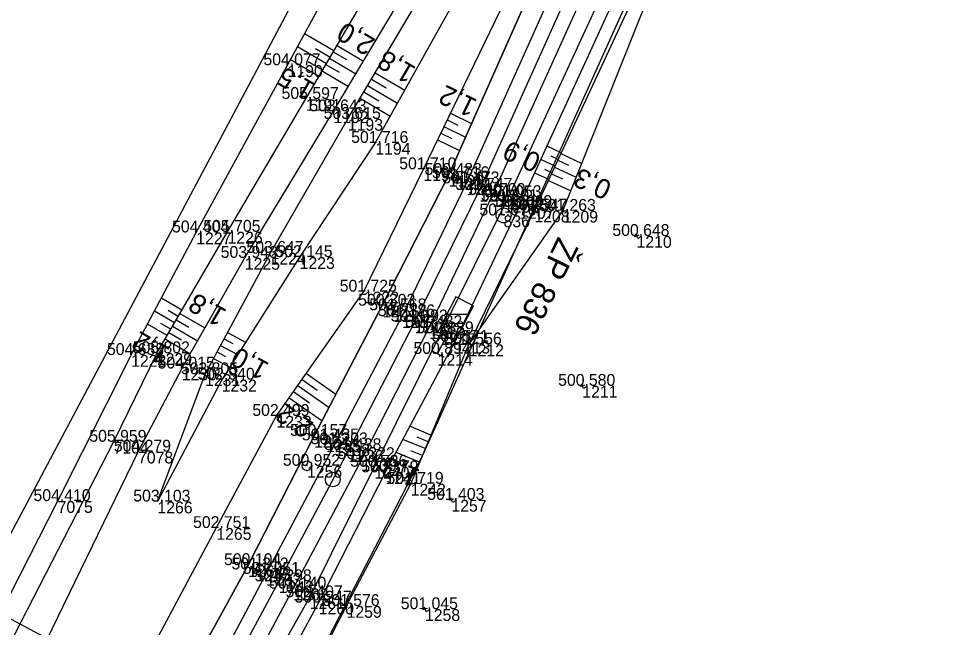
# Model space of a CAD drawing. Extents: x -1234191 to 23050, y -1290331 to -741191.
# Drawn here: x -865241.9 to -865146.4, y -1106601.4 to -1106539.7 of the extents above; entities that cross this region are included whole.
import ezdxf

# ---------------------------------------------------------------- set-up
doc = ezdxf.new("R2010")
doc.units = 0
for name, color, linetype in [('Vrstva 1', 7, 'Continuous'), ('Vrstva 4', 7, 'Continuous'), ('Vrstva 48', 7, 'Continuous'), ('Vrstva 49', 7, 'Continuous'), ('Vrstva 5', 7, 'Continuous'), ('Vrstva 53', 7, 'Continuous'), ('Vrstva 60', 7, 'Continuous'), ('Vrstva 61', 7, 'Continuous'), ('Vrstva 63', 7, 'Continuous'), ('Vrstva 7', 7, 'Continuous')]:
    doc.layers.add(name, color=color, linetype=linetype)

msp = doc.modelspace()

# ---------------------------------------------------------------- linework, layer by layer
at = {"layer": 'Vrstva 1'}
msp.add_lwpolyline([(-865141.694, -1106364.628), (-865143.949, -1106381.706), (-865145.663, -1106393.407), (-865148.036, -1106408.078), (-865150.72, -1106422.779), (-865152.786, -1106432.879), (-865153.146, -1106434.566), (-865154.41, -1106440.229), (-865157.381, -1106452.545), (-865157.84, -1106454.348), (-865160.078, -1106462.781), (-865167.307, -1106487.117), (-865175.71, -1106511.237), (-865184.942, -1106534.458), (-865195.113, -1106557.053), (-865201.678, -1106570.418), (-865208.41, -1106583.473), (-865215.483, -1106596.778), (-865222.489, -1106609.8), (-865233.038, -1106629.537), (-865243.152, -1106649.202), (-865252.852, -1106669.446), (-865261.699, -1106689.97), (-865270.219, -1106713.528)], dxfattribs=at)
at = {"layer": 'Vrstva 4'}
for points in [[(-865156.648, -1106438.856), (-865159.938, -1106453.925), (-865161.87, -1106460.795), (-865162.624, -1106463.654), (-865170.748, -1106485.949), (-865178.838, -1106509.895), (-865188.131, -1106532.809), (-865198.217, -1106555.548), (-865204.97, -1106568.82), (-865211.887, -1106582.034), (-865218.584, -1106595.147), (-865225.781, -1106608.29), (-865236.08, -1106628.11), (-865246.442, -1106647.383), (-865256.292, -1106667.452), (-865264.954, -1106688.91), (-865272.837, -1106712.229)], [(-865271.615, -1106713.21), (-865263.162, -1106689.661), (-865254.176, -1106668.829), (-865244.476, -1106648.47), (-865234.433, -1106628.87), (-865223.779, -1106609.297), (-865216.771, -1106596.03), (-865209.789, -1106582.882), (-865202.969, -1106569.898), (-865196.43, -1106556.405), (-865186.341, -1106533.853), (-865176.979, -1106510.415), (-865168.841, -1106486.638), (-865162.625, -1106463.659)], [(-865158.064, -1106465.607), (-865165.982, -1106487.562), (-865174.289, -1106511.517), (-865183.571, -1106534.983), (-865193.795, -1106557.581), (-865200.209, -1106570.998), (-865207.065, -1106584.388), (-865214.006, -1106597.528), (-865221.059, -1106610.67), (-865231.818, -1106630.353), (-865241.815, -1106649.844), (-865251.426, -1106670.039), (-865260.377, -1106690.753), (-865268.795, -1106714.122)], [(-865267.2, -1106714.686), (-865258.682, -1106691.016), (-865249.647, -1106670.732), (-865240.093, -1106650.697), (-865229.832, -1106630.402), (-865219.65, -1106611.357), (-865212.341, -1106598.412), (-865205.779, -1106585.162), (-865199.044, -1106571.616), (-865192.16, -1106557.804), (-865181.996, -1106535.683), (-865172.937, -1106511.933), (-865164.712, -1106488.151), (-865158.064, -1106465.607)]]:
    msp.add_lwpolyline(points, dxfattribs=at)
at = {"layer": 'Vrstva 48'}
for p, q in [((-865209.892, -1106542.977), (-865212.86, -1106541.239)), ((-865210.649, -1106544.271), (-865213.576, -1106542.558)), ((-865210.271, -1106543.624), (-865211.744, -1106542.761)), ((-865209.944, -1106543.066), (-865208.6, -1106543.853)), ((-865209.565, -1106542.419), (-865206.872, -1106543.996)), ((-865211.407, -1106545.566), (-865214.291, -1106543.878)), ((-865211.028, -1106544.919), (-865212.481, -1106544.068)), ((-865210.323, -1106543.714), (-865207.642, -1106545.283)), ((-865211.081, -1106545.008), (-865208.412, -1106546.57)), ((-865210.702, -1106544.361), (-865209.364, -1106545.144)), ((-865206.078, -1106545.829), (-865204.571, -1106546.721)), ((-865205.696, -1106545.184), (-865202.698, -1106546.957)), ((-865206.46, -1106546.475), (-865203.429, -1106548.268)), ((-865207.223, -1106547.766), (-865204.16, -1106549.578)), ((-865206.841, -1106547.12), (-865205.318, -1106548.022)), ((-865198.058, -1106549.3), (-865195.907, -1106550.341)), ((-865198.711, -1106550.65), (-865196.516, -1106551.713)), ((-865198.385, -1106549.975), (-865197.298, -1106550.501)), ((-865199.038, -1106551.326), (-865197.929, -1106551.862)), ((-865199.365, -1106552.001), (-865197.124, -1106553.085)), ((-865186.804, -1106553.306), (-865188.25, -1106552.632)), ((-865186.844, -1106553.392), (-865184.725, -1106554.379)), ((-865187.438, -1106554.665), (-865188.873, -1106553.996)), ((-865187.121, -1106553.985), (-865187.841, -1106553.65)), ((-865187.161, -1106554.072), (-865186.082, -1106554.574)), ((-865188.071, -1106556.025), (-865189.497, -1106555.361)), ((-865187.755, -1106555.345), (-865188.47, -1106555.012)), ((-865187.795, -1106555.431), (-865186.678, -1106555.952)), ((-865187.478, -1106554.751), (-865185.282, -1106555.774)), ((-865188.111, -1106556.111), (-865185.84, -1106557.169)), ((-865225.307, -1106569.267), (-865227.397, -1106568.049)), ((-865226.062, -1106570.563), (-865228.101, -1106569.375)), ((-865225.684, -1106569.915), (-865226.717, -1106569.313)), ((-865225.507, -1106569.61), (-865222.975, -1106571.085)), ((-865226.817, -1106571.859), (-865228.805, -1106570.701)), ((-865226.439, -1106571.211), (-865227.446, -1106570.624)), ((-865225.885, -1106570.259), (-865224.615, -1106570.998)), ((-865226.64, -1106571.555), (-865225.364, -1106572.298)), ((-865226.262, -1106570.907), (-865223.717, -1106572.389)), ((-865220.667, -1106571.534), (-865218.846, -1106572.516)), ((-865227.017, -1106572.203), (-865224.46, -1106573.692)), ((-865221.023, -1106572.194), (-865220.136, -1106572.672)), ((-865221.735, -1106573.514), (-865220.896, -1106573.967)), ((-865221.379, -1106572.854), (-865219.653, -1106573.785)), ((-865222.091, -1106574.174), (-865220.46, -1106575.054)), ((-865213.114, -1106576.317), (-865211.572, -1106577.401)), ((-865212.682, -1106575.703), (-865209.679, -1106577.815)), ((-865213.545, -1106576.93), (-865210.38, -1106579.156)), ((-865214.408, -1106578.157), (-865211.082, -1106580.496)), ((-865213.977, -1106577.544), (-865212.354, -1106578.685)), ((-865200.03, -1106581.946), (-865202.166, -1106581.056)), ((-865200.318, -1106582.639), (-865201.419, -1106582.18)), ((-865200.607, -1106583.331), (-865202.873, -1106582.386)), ((-865201.184, -1106584.715), (-865203.58, -1106583.717)), ((-865200.895, -1106584.023), (-865202.061, -1106583.537))]:
    msp.add_line(p, q, dxfattribs=at)
at = {"layer": 'Vrstva 49'}
for p, q in [((-865178.934, -1106561.658), (-865179.402, -1106561.836)), ((-865179.257, -1106561.513), (-865179.079, -1106561.981)), ((-865230.462, -1106573.823), (-865237.926, -1106588.648)), ((-865184.437, -1106576.873), (-865184.911, -1106577.035)), ((-865184.755, -1106576.717), (-865184.593, -1106577.191)), ((-865197.72, -1106588.45), (-865198.196, -1106588.602)), ((-865198.034, -1106588.288), (-865197.882, -1106588.764)), ((-865200.716, -1106599.378), (-865200.57, -1106599.856)), ((-865200.404, -1106599.544), (-865200.882, -1106599.69))]:
    msp.add_line(p, q, dxfattribs=at)
for points in [[(-865230.462, -1106573.823), (-865223.862, -1106561.388), (-865214.586, -1106544.421), (-865204.357, -1106525.562), (-865191.858, -1106500.381), (-865184.017, -1106482.969), (-865173.088, -1106450.335), (-865169.852, -1106448.7)], [(-865227.857, -1106573.645), (-865220.68, -1106561.323), (-865212.743, -1106547.848), (-865200.777, -1106527.405), (-865190.23, -1106505.59), (-865180.822, -1106483.081), (-865170.598, -1106451.245)], [(-865273.869, -1106712.177), (-865265.744, -1106688.568), (-865256.292, -1106667.452), (-865246.442, -1106647.383), (-865236.08, -1106628.11), (-865225.781, -1106608.29), (-865218.584, -1106595.147), (-865211.887, -1106582.034), (-865204.97, -1106568.82), (-865198.217, -1106555.548), (-865188.131, -1106532.809), (-865178.838, -1106509.895), (-865170.748, -1106485.949), (-865164.541, -1106464.381), (-865164.846, -1106464.24), (-865163.929, -1106461.542), (-865163.004, -1106456.612), (-865162.577, -1106456.564), (-865161.662, -1106454.332), (-865161.987, -1106456.016), (-865161.627, -1106456.279), (-865162.24, -1106460.698)], [(-865264.559, -1106716.168), (-865254.102, -1106692.627), (-865247.21, -1106672.8), (-865237.221, -1106653.588), (-865223.815, -1106628.84), (-865216.064, -1106613.836), (-865208.597, -1106599.294), (-865202.091, -1106586.892), (-865196.196, -1106572.749), (-865189.535, -1106559.166), (-865179.707, -1106538.075), (-865170.261, -1106513.43), (-865162.16, -1106489.665), (-865154.674, -1106465.044), (-865156.454, -1106464.438)], [(-865196.196, -1106572.749), (-865186.65, -1106559.195), (-865177.983, -1106537.517), (-865168.089, -1106513.849), (-865160.045, -1106489.027), (-865153.592, -1106466.765), (-865154.494, -1106464.309), (-865156.454, -1106464.438)], [(-865175.596, -1106484.018), (-865183.872, -1106507.694), (-865193.506, -1106530.481), (-865205.68, -1106552.302), (-865213.363, -1106563.893), (-865221.272, -1106576.331), (-865227.793, -1106588.699)], [(-865297.802, -1106910.945), (-865301.487, -1106884.828), (-865301.568, -1106862.296), (-865300.662, -1106837.393), (-865298.366, -1106810.159), (-865294.526, -1106785.601), (-865287.978, -1106760.271), (-865282.969, -1106736.073), (-865277.682, -1106710.809), (-865271.218, -1106686.119), (-865260.833, -1106663.971), (-865250.754, -1106645.729), (-865240.743, -1106625.956), (-865230.038, -1106606.795), (-865221.819, -1106591.382), (-865215.708, -1106580.006), (-865206.84, -1106567.395), (-865200.803, -1106554.973), (-865189.895, -1106532.431), (-865180.715, -1106509.043), (-865172.116, -1106485.465)], [(-865281.808, -1106787.373), (-865277.555, -1106762.766), (-865273.365, -1106738.479), (-865266.231, -1106714.944), (-865258.682, -1106691.016), (-865249.647, -1106670.732), (-865240.093, -1106650.697), (-865229.184, -1106631.415), (-865218.45, -1106611.917), (-865211.422, -1106598.947), (-865204.651, -1106585.732), (-865197.61, -1106572.481), (-865191.07, -1106558.807), (-865180.695, -1106536.084), (-865170.261, -1106513.43)], [(-865227.793, -1106588.699), (-865222.958, -1106575.781), (-865216.31, -1106563.459), (-865208.468, -1106549.87), (-865196.769, -1106530.094), (-865190.95, -1106516.012)], [(-865225.317, -1106575.198), (-865218.924, -1106563.971), (-865209.924, -1106549.098), (-865198.046, -1106529.243), (-865190.95, -1106516.012)], [(-865227.857, -1106573.645), (-865232.253, -1106582.631), (-865249.848, -1106616.809), (-865273.353, -1106664.734), (-865280.476, -1106678.259)], [(-865225.317, -1106575.198), (-865229.764, -1106583.632), (-865246.161, -1106617.304), (-865270.668, -1106666.025), (-865278.128, -1106682.131)], [(-865237.926, -1106588.648), (-865253.473, -1106619.098), (-865274.837, -1106660.46), (-865284.798, -1106680.369)]]:
    msp.add_lwpolyline(points, dxfattribs=at)
at = {"layer": 'Vrstva 5'}
msp.add_line((-865270.063, -1106585.965), (-865225.966, -1106609.534), dxfattribs=at)
at = {"layer": 'Vrstva 53'}
for points in [[(-865227.657, -1105917.883), (-865232.359, -1105922.352), (-865183.089, -1106010.413), (-865167.993, -1106045.384), (-865144.776, -1106101.17), (-865131.987, -1106166.385), (-865125.846, -1106219.007), (-865125.39, -1106238.65), (-865125.959, -1106278.896), (-865132.866, -1106334.647), (-865136.846, -1106381.378), (-865151.633, -1106445.098), (-865163.441, -1106490.832), (-865178.818, -1106535.037), (-865200.93, -1106584.091), (-865238.815, -1106657.436), (-865256.949, -1106698.525)], [(-865292.282, -1106759.439), (-865281.001, -1106690.918), (-865292.094, -1106688.295), (-865256.125, -1106617.237), (-865192.39, -1106497.22), (-865182.07, -1106466.18), (-865172.595, -1106441.084), (-865160.974, -1106443.618), (-865159.329, -1106435.017), (-865146.435, -1106359.55), (-865157.508, -1106356.946), (-865157.004, -1106331.907), (-865151.899, -1106265.922), (-865152.14, -1106213.17), (-865160.59, -1106155.82), (-865173.125, -1106100.651), (-865192.842, -1106055.27), (-865212.4, -1106009.433), (-865251.569, -1105941.084), (-865241.975, -1105927.132)]]:
    msp.add_lwpolyline(points, dxfattribs=at)
at = {"layer": 'Vrstva 60'}
for p, q in [((-865214.586, -1106544.421), (-865214.586, -1106544.421)), ((-865212.743, -1106547.848), (-865212.743, -1106547.848)), ((-865209.924, -1106549.098), (-865209.924, -1106549.098)), ((-865208.468, -1106549.87), (-865208.468, -1106549.87)), ((-865205.68, -1106552.302), (-865205.68, -1106552.302)), ((-865200.803, -1106554.973), (-865200.803, -1106554.973)), ((-865198.217, -1106555.548), (-865198.217, -1106555.548)), ((-865197.471, -1106555.878), (-865197.471, -1106555.878)), ((-865196.43, -1106556.405), (-865196.43, -1106556.405)), ((-865195.113, -1106557.053), (-865195.113, -1106557.053)), ((-865193.795, -1106557.581), (-865193.795, -1106557.581)), ((-865192.623, -1106558.185), (-865192.623, -1106558.185)), ((-865192.16, -1106557.804), (-865192.16, -1106557.804)), ((-865191.07, -1106558.807), (-865191.07, -1106558.807)), ((-865189.535, -1106559.166), (-865189.535, -1106559.166)), ((-865186.65, -1106559.195), (-865186.65, -1106559.195)), ((-865192.664, -1106559.664), (-865192.664, -1106559.664)), ((-865223.862, -1106561.388), (-865223.862, -1106561.388)), ((-865220.68, -1106561.323), (-865220.68, -1106561.323)), ((-865179.168, -1106561.747), (-865179.168, -1106561.747)), ((-865218.924, -1106563.971), (-865218.924, -1106563.971)), ((-865216.31, -1106563.459), (-865216.31, -1106563.459)), ((-865213.363, -1106563.893), (-865213.363, -1106563.893)), ((-865206.84, -1106567.395), (-865206.84, -1106567.395)), ((-865204.97, -1106568.82), (-865204.97, -1106568.82)), ((-865203.84, -1106569.288), (-865203.84, -1106569.288)), ((-865202.969, -1106569.898), (-865202.969, -1106569.898)), ((-865201.678, -1106570.418), (-865201.678, -1106570.418)), ((-865200.209, -1106570.998), (-865200.209, -1106570.998)), ((-865199.044, -1106571.616), (-865199.044, -1106571.616)), ((-865197.61, -1106572.481), (-865197.61, -1106572.481)), ((-865227.857, -1106573.645), (-865227.857, -1106573.645)), ((-865196.196, -1106572.749), (-865196.196, -1106572.749)), ((-865230.462, -1106573.823), (-865230.462, -1106573.823)), ((-865199.358, -1106573.719), (-865199.358, -1106573.719)), ((-865225.317, -1106575.198), (-865225.317, -1106575.198)), ((-865222.958, -1106575.781), (-865222.958, -1106575.781)), ((-865221.272, -1106576.331), (-865221.272, -1106576.331)), ((-865184.674, -1106576.954), (-865184.674, -1106576.954)), ((-865215.708, -1106580.006), (-865215.708, -1106580.006)), ((-865211.887, -1106582.034), (-865211.887, -1106582.034)), ((-865232.253, -1106582.631), (-865232.253, -1106582.631)), ((-865210.68, -1106582.486), (-865210.68, -1106582.486)), ((-865209.789, -1106582.882), (-865209.789, -1106582.882)), ((-865229.764, -1106583.632), (-865229.764, -1106583.632)), ((-865208.41, -1106583.473), (-865208.41, -1106583.473)), ((-865212.611, -1106585.068), (-865212.611, -1106585.068)), ((-865207.065, -1106584.388), (-865207.065, -1106584.388)), ((-865205.779, -1106585.162), (-865205.779, -1106585.162)), ((-865204.651, -1106585.732), (-865204.651, -1106585.732)), ((-865202.091, -1106586.892), (-865202.091, -1106586.892)), ((-865237.926, -1106588.648), (-865237.926, -1106588.648)), ((-865227.793, -1106588.699), (-865227.793, -1106588.699)), ((-865197.958, -1106588.526), (-865197.958, -1106588.526)), ((-865221.819, -1106591.382), (-865221.819, -1106591.382)), ((-865218.584, -1106595.147), (-865218.584, -1106595.147)), ((-865217.836, -1106595.581), (-865217.836, -1106595.581)), ((-865216.771, -1106596.03), (-865216.771, -1106596.03)), ((-865215.483, -1106596.778), (-865215.483, -1106596.778)), ((-865214.006, -1106597.528), (-865214.006, -1106597.528)), ((-865212.341, -1106598.412), (-865212.341, -1106598.412)), ((-865211.422, -1106598.947), (-865211.422, -1106598.947)), ((-865208.597, -1106599.294), (-865208.597, -1106599.294)), ((-865200.643, -1106599.617), (-865200.643, -1106599.617))]:
    msp.add_line(p, q, dxfattribs=at)
at = {"layer": 'Vrstva 63'}
msp.add_line((-865192.642, -1106559.619), (-865192.686, -1106559.709), dxfattribs=at)
msp.add_circle((-865192.664, -1106559.664), 0.756, dxfattribs=at)
at = {"layer": 'Vrstva 7'}
for p, q in [((-865197.266, -1106555.422), (-865197.676, -1106556.334)), ((-865197.015, -1106556.083), (-865197.927, -1106555.673)), ((-865192.174, -1106558.405), (-865193.072, -1106557.965)), ((-865192.403, -1106557.736), (-865192.843, -1106558.634)), ((-865203.62, -1106568.839), (-865204.06, -1106569.737)), ((-865203.391, -1106569.508), (-865204.289, -1106569.068)), ((-865196.178, -1106569.733), (-865198.414, -1106569.706)), ((-865198.872, -1106570.594), (-865196.636, -1106570.622)), ((-865200.025, -1106573.375), (-865198.691, -1106574.063)), ((-865210.445, -1106582.045), (-865210.915, -1106582.927)), ((-865210.239, -1106582.721), (-865211.121, -1106582.251)), ((-865212.588, -1106585.024), (-865212.634, -1106585.112)), ((-865217.396, -1106595.818), (-865218.276, -1106595.344)), ((-865217.599, -1106595.141), (-865218.073, -1106596.021))]:
    msp.add_line(p, q, dxfattribs=at)
msp.add_lwpolyline([(-865199.358, -1106573.719), (-865198.441, -1106571.941), (-865197.553, -1106572.4), (-865195.719, -1106568.845), (-865197.497, -1106567.928), (-865199.33, -1106571.483), (-865198.441, -1106571.941)], dxfattribs=at)
for centre, radius in [((-865212.611, -1106585.068), 0.5), ((-865209.997, -1106586.458), 0.75)]:
    msp.add_circle(centre, radius, dxfattribs=at)

# ---------------------------------------------------------------- texts
at = {"layer": 'Vrstva 48'}
for s, rotation, p in [('2,0', 149.65807, (-865205.565, -1106541.82)), ('1,8', 149.39247, (-865201.436, -1106544.683)), ('1,5', 149.65807, (-865211.638, -1106546.368)), ('1,2', 154.17781, (-865195.217, -1106547.98)), ('0,9', 155.01539, (-865188.727, -1106553.57)), ('0,3', 155.01539, (-865181.54, -1106556.348)), ('1,8', 149.78116, (-865220.643, -1106569.326)), ('1,2', 149.78116, (-865226.405, -1106573.201)), ('1,0', 151.65213, (-865216.328, -1106574.716)), ('2,2', 144.88528, (-865211.83, -1106580.758)), ('1,3', 157.37294, (-865201.03, -1106585.519))]:
    msp.add_text(s, height=2, rotation=rotation, dxfattribs=at).set_placement(p)
at = {"layer": 'Vrstva 60'}
for s, p in [('1190', (-865214.586, -1106545.621)), ('1191', (-865212.743, -1106549.048)), ('1192', (-865209.924, -1106550.298)), ('1193', (-865208.468, -1106551.07)), ('1194', (-865205.68, -1106553.502)), ('1198', (-865200.803, -1106556.173)), ('1199', (-865198.217, -1106556.748)), ('1204', (-865197.471, -1106557.078)), ('1200', (-865196.43, -1106557.605)), ('1205', (-865195.113, -1106558.253)), ('1201', (-865193.795, -1106558.781)), ('1203', (-865192.623, -1106559.385)), ('1202', (-865192.16, -1106559.004)), ('1207', (-865191.07, -1106560.007)), ('1208', (-865189.535, -1106560.366)), ('1209', (-865186.65, -1106560.395)), ('836', (-865192.664, -1106560.864)), ('1227', (-865223.862, -1106562.588)), ('1226', (-865220.68, -1106562.523)), ('1210', (-865179.168, -1106562.947)), ('1225', (-865218.924, -1106565.171)), ('1224', (-865216.31, -1106564.659)), ('1223', (-865213.363, -1106565.093)), ('1222', (-865206.84, -1106568.595)), ('1221', (-865204.97, -1106570.02)), ('1220', (-865203.84, -1106570.488)), ('1217', (-865202.969, -1106571.098)), ('1218', (-865201.678, -1106571.618)), ('1216', (-865200.209, -1106572.198)), ('1215', (-865199.044, -1106572.816)), ('1213', (-865197.61, -1106573.681)), ('1229', (-865227.857, -1106574.845)), ('1212', (-865196.196, -1106573.949)), ('1228', (-865230.462, -1106575.023)), ('1214', (-865199.358, -1106574.919)), ('1230', (-865225.317, -1106576.398)), ('1231', (-865222.958, -1106576.981)), ('1232', (-865221.272, -1106577.531)), ('1211', (-865184.674, -1106578.154)), ('1233', (-865215.708, -1106581.206)), ('1234', (-865211.887, -1106583.234)), ('7104', (-865232.253, -1106583.831)), ('1235', (-865210.68, -1106583.686)), ('1238', (-865209.789, -1106584.082)), ('7078', (-865229.764, -1106584.832)), ('1236', (-865208.41, -1106584.673)), ('1256', (-865212.611, -1106586.268)), ('1239', (-865207.065, -1106585.588)), ('1240', (-865205.779, -1106586.362)), ('1241', (-865204.651, -1106586.932)), ('1242', (-865202.091, -1106588.092)), ('7075', (-865237.926, -1106589.848)), ('1266', (-865227.793, -1106589.899)), ('1257', (-865197.958, -1106589.726)), ('1265', (-865221.819, -1106592.582)), ('1264', (-865218.584, -1106596.347)), ('1245', (-865217.836, -1106596.781)), ('1263', (-865216.771, -1106597.23)), ('1243', (-865215.483, -1106597.978)), ('1262', (-865214.006, -1106598.728)), ('1261', (-865212.341, -1106599.612)), ('1260', (-865211.422, -1106600.147)), ('1259', (-865208.597, -1106600.494)), ('1258', (-865200.643, -1106600.817))]:
    msp.add_text(s, height=1.2, dxfattribs=at).set_placement(p)
at = {"layer": 'Vrstva 61'}
for s, p in [('504.077', (-865217.038, -1106544.421)), ('505.597', (-865215.195, -1106547.848)), ('503.643', (-865212.376, -1106549.098)), ('503.615', (-865210.924, -1106549.87)), ('501.716', (-865208.132, -1106552.302)), ('501.710', (-865203.254, -1106554.973)), ('500.483', (-865200.669, -1106555.548)), ('501.716', (-865199.923, -1106555.878)), ('501.473', (-865198.882, -1106556.405)), ('501.747', (-865197.565, -1106557.053)), ('501.700', (-865196.246, -1106557.581)), ('501.801', (-865194.98, -1106558.185)), ('501.053', (-865194.612, -1106557.804)), ('500.669', (-865193.524, -1106558.807)), ('501.547', (-865191.987, -1106559.166)), ('501.263', (-865189.102, -1106559.195)), ('501.070', (-865195.115, -1106559.664)), ('504.404', (-865226.313, -1106561.388)), ('505.705', (-865223.136, -1106561.323)), ('500.648', (-865181.622, -1106561.747)), ('503.943', (-865221.376, -1106563.971)), ('503.647', (-865218.762, -1106563.459)), ('502.145', (-865215.819, -1106563.893)), ('501.725', (-865209.296, -1106567.395)), ('500.303', (-865207.422, -1106568.82)), ('501.568', (-865206.294, -1106569.288)), ('501.326', (-865205.421, -1106569.898)), ('501.593', (-865204.13, -1106570.418)), ('501.482', (-865202.657, -1106570.998)), ('500.889', (-865201.498, -1106571.616)), ('500.571', (-865199.967, -1106572.481)), ('501.556', (-865198.648, -1106572.749)), ('504.635', (-865232.918, -1106573.823)), ('505.802', (-865230.305, -1106573.645)), ('500.894', (-865201.809, -1106573.719)), ('504.015', (-865227.773, -1106575.198)), ('503.805', (-865225.414, -1106575.781)), ('502.940', (-865223.723, -1106576.331)), ('500.580', (-865187.125, -1106576.954)), ('502.499', (-865218.162, -1106580.006)), ('500.157', (-865214.339, -1106582.034)), ('501.435', (-865213.136, -1106582.486)), ('505.959', (-865234.707, -1106582.631)), ('501.203', (-865212.241, -1106582.882)), ('504.279', (-865232.218, -1106583.632)), ('501.438', (-865210.864, -1106583.473)), ('501.322', (-865209.513, -1106584.388)), ('500.952', (-865215.059, -1106585.068)), ('500.736', (-865208.231, -1106585.162)), ('500.379', (-865207.105, -1106585.732)), ('501.719', (-865204.545, -1106586.892)), ('504.410', (-865240.377, -1106588.648)), ('503.103', (-865230.245, -1106588.699)), ('501.403', (-865200.41, -1106588.526)), ('502.751', (-865224.176, -1106591.382)), ('500.104', (-865221.035, -1106595.147)), ('501.312', (-865220.284, -1106595.581)), ('501.051', (-865219.128, -1106596.03)), ('501.298', (-865217.937, -1106596.778)), ('501.140', (-865216.457, -1106597.528)), ('500.407', (-865214.793, -1106598.412)), ('500.247', (-865213.874, -1106598.947)), ('501.576', (-865211.049, -1106599.294)), ('501.045', (-865203.099, -1106599.617))]:
    msp.add_text(s, height=1.2, dxfattribs=at).set_placement(p)
at = {"layer": 'Vrstva 63'}
msp.add_text('ŽP 836', height=2.4, rotation=243.83934, dxfattribs=at).set_placement((-865187.111, -1106561.73))

doc.saveas('drawing.dxf')
